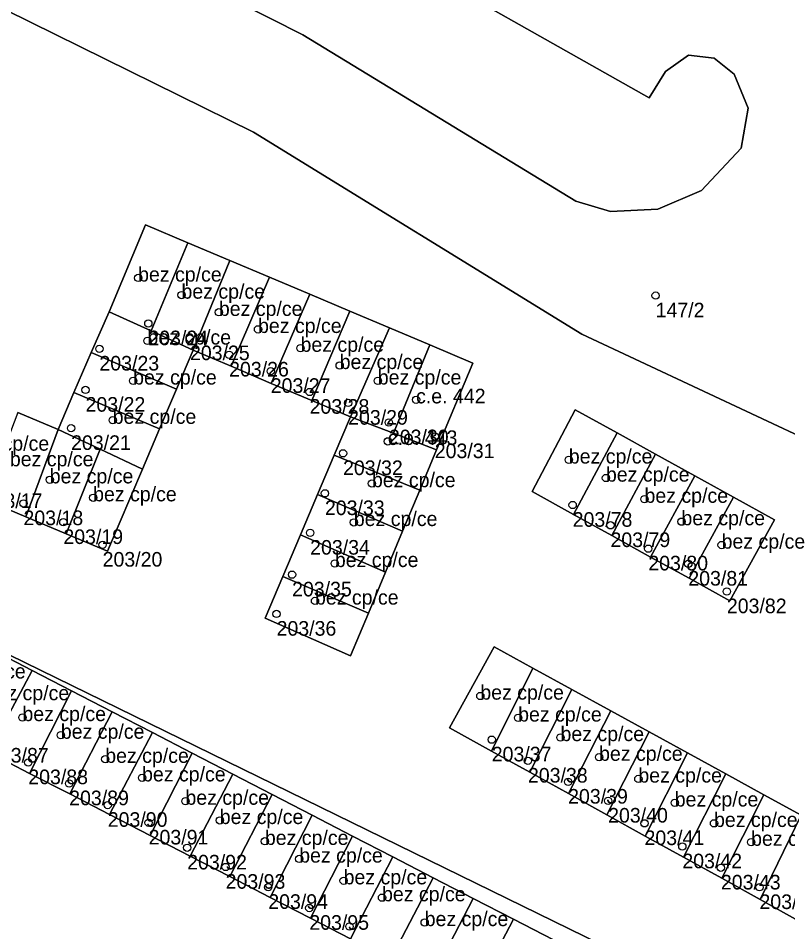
# Model space of a CAD drawing. Extents: x -878211 to -870363, y -1058464 to -1052522.
# Drawn here: x -873670.2 to -873617.5, y -1055843.1 to -1055780.6 of the extents above; entities that cross this region are included whole.
import ezdxf

# ---------------------------------------------------------------- set-up
doc = ezdxf.new("R2010")
doc.units = 0
for name, color, linetype in [('Definiční body', 7, 'Continuous'), ('Polygon budovy', 7, 'Continuous'), ('Polygon parcely', 7, 'Continuous')]:
    doc.layers.add(name, color=color, linetype=linetype)

msp = doc.modelspace()

# ---------------------------------------------------------------- linework, layer by layer
at = {"layer": 'Definiční body'}
for centre in [(-873661.95, -1055798.35994), (-873658.98, -1055799.52994), (-873626.52, -1055799.56994), (-873656.42, -1055800.70994), (-873661.25, -1055801.47994), (-873653.74, -1055801.87994), (-873661.31, -1055802.66994), (-873658.4, -1055802.49994), (-873664.6, -1055803.20994), (-873650.83, -1055803.16994), (-873655.72, -1055803.61994), (-873648.15, -1055804.34994), (-873652.87, -1055804.73994), (-873662.29, -1055805.40994), (-873645.54, -1055805.40994), (-873665.55, -1055806.02994), (-873650.21, -1055806.16994), (-873647.57, -1055806.91994), (-873642.92, -1055806.69994), (-873663.69, -1055808.09994), (-873644.78, -1055808.25994), (-873666.54, -1055808.64994), (-873644.85, -1055809.54994), (-873641.64, -1055809.20994), (-873647.92, -1055810.36994), (-873632.46, -1055810.81994), (-873668, -1055812.17994), (-873629.92, -1055812.05994), (-873645.94, -1055812.43994), (-873665.03, -1055813.40994), (-873649.16, -1055813.10994), (-873669.8, -1055813.79994), (-873632.2, -1055813.90994), (-873627.28, -1055813.50994), (-873667.07, -1055815.08994), (-873647.18, -1055815.09994), (-873629.61, -1055815.29994), (-873624.75, -1055815.04994), (-873650.17, -1055815.81994), (-873664.38, -1055816.63994), (-873627.02, -1055816.89994), (-873622, -1055816.64994), (-873648.48, -1055817.90994), (-873624.28, -1055817.93994), (-873651.41, -1055818.67994), (-873621.64, -1055819.82994), (-873649.84, -1055820.47994), (-873652.47, -1055821.36994), (-873638.52, -1055826.98994), (-873669.87, -1055828.45994), (-873635.93, -1055828.48994), (-873667.24, -1055829.66994), (-873637.74, -1055829.97994), (-873633.03, -1055829.82994), (-873669.47, -1055831.53994), (-873664.2, -1055831.31994), (-873635.26, -1055831.42994), (-873630.39, -1055831.17994), (-873661.68, -1055832.58994), (-873632.51, -1055832.86994), (-873627.7, -1055832.66994), (-873666.67, -1055832.97994), (-873664.03, -1055834.45994), (-873658.71, -1055834.18994), (-873629.77, -1055834.16994), (-873625.21, -1055834.30994), (-873661.23, -1055835.66994), (-873656.36, -1055835.50994), (-873627.28, -1055835.70994), (-873622.52, -1055835.70994), (-873653.27, -1055836.93994), (-873619.98, -1055836.99994), (-873658.59, -1055837.37994), (-873624.69, -1055837.29994), (-873650.92, -1055838.14994), (-873655.96, -1055838.69994), (-873622.05, -1055838.74994), (-873647.88, -1055839.63994), (-873653.04, -1055840.07994), (-873619.41, -1055840.08994), (-873645.25, -1055840.79994), (-873650.23, -1055841.50994), (-873647.48, -1055842.77994), (-873642.33, -1055842.49994)]:
    msp.add_circle(centre, 0.25, dxfattribs=at)
at = {"layer": 'Polygon budovy'}
for points in [[(-873661.45, -1055794.72), (-873663.93, -1055800.67), (-873661.06, -1055801.99), (-873658.55, -1055795.95)], [(-873655.68, -1055797.16), (-873658.55, -1055795.95), (-873661.06, -1055801.99), (-873658.19, -1055803.31)], [(-873658.19, -1055803.31), (-873655.59, -1055804.41), (-873652.95, -1055798.31), (-873655.68, -1055797.16)], [(-873652.95, -1055798.31), (-873655.59, -1055804.41), (-873652.84, -1055805.58), (-873650.2, -1055799.47)], [(-873647.45, -1055800.63), (-873650.2, -1055799.47), (-873652.84, -1055805.58), (-873650.05, -1055806.76)], [(-873663.93, -1055800.67), (-873665.17, -1055803.46), (-873659.33, -1055805.98), (-873658.19, -1055803.31), (-873661.06, -1055801.99)], [(-873647.45, -1055800.63), (-873650.05, -1055806.76), (-873647.42, -1055807.88), (-873644.75, -1055801.77)], [(-873644.75, -1055801.77), (-873647.42, -1055807.88), (-873644.46, -1055809), (-873641.97, -1055802.95)], [(-873639.03, -1055804.19), (-873641.97, -1055802.95), (-873644.46, -1055809), (-873641.51, -1055810.12)], [(-873665.17, -1055803.46), (-873666.35, -1055806.21), (-873660.49, -1055808.7), (-873659.33, -1055805.98)], [(-873666.35, -1055806.21), (-873667.42, -1055808.73), (-873664.54, -1055810.09), (-873661.66, -1055811.46), (-873660.49, -1055808.7)], [(-873670.19, -1055807.58), (-873672.46, -1055813.54), (-873669.64, -1055814.73), (-873667.42, -1055808.73)], [(-873632.02, -1055807.38), (-873634.97, -1055812.98), (-873632.13, -1055814.55), (-873629.16, -1055808.96)], [(-873642.66, -1055812.9), (-873641.51, -1055810.12), (-873644.46, -1055809), (-873647.42, -1055807.88), (-873648.53, -1055810.5)], [(-873669.64, -1055814.73), (-873666.87, -1055815.89), (-873664.54, -1055810.09), (-873667.42, -1055808.73)], [(-873632.13, -1055814.55), (-873629.52, -1055816), (-873626.53, -1055810.42), (-873629.16, -1055808.96)], [(-873664.05, -1055817.07), (-873661.66, -1055811.46), (-873664.54, -1055810.09), (-873666.87, -1055815.89)], [(-873648.53, -1055810.5), (-873649.67, -1055813.19), (-873643.84, -1055815.71), (-873642.66, -1055812.9)], [(-873626.53, -1055810.42), (-873629.52, -1055816), (-873626.86, -1055817.48), (-873623.84, -1055811.91)], [(-873626.86, -1055817.48), (-873624.23, -1055818.93), (-873621.19, -1055813.37), (-873623.84, -1055811.91)], [(-873649.67, -1055813.19), (-873650.84, -1055815.95), (-873645.01, -1055818.52), (-873643.84, -1055815.71)], [(-873621.19, -1055813.37), (-873624.23, -1055818.93), (-873621.44, -1055820.48), (-873618.37, -1055814.93)], [(-873650.84, -1055815.95), (-873652.05, -1055818.8), (-873646.18, -1055821.31), (-873645.01, -1055818.52)], [(-873652.05, -1055818.8), (-873653.26, -1055821.65), (-873647.4, -1055824.24), (-873646.18, -1055821.31)], [(-873671.95, -1055823.83), (-873674.88, -1055829.45), (-873672.19, -1055830.84), (-873669.21, -1055825.24)], [(-873640.63, -1055829.17), (-873637.75, -1055830.76), (-873634.92, -1055825.08), (-873637.58, -1055823.62)], [(-873635.12, -1055832.21), (-873632.25, -1055826.54), (-873634.92, -1055825.08), (-873637.75, -1055830.76)], [(-873672.19, -1055830.84), (-873669.38, -1055832.29), (-873666.51, -1055826.64), (-873669.21, -1055825.24)], [(-873666.51, -1055826.64), (-873669.38, -1055832.29), (-873666.63, -1055833.7), (-873663.73, -1055828.07)], [(-873635.12, -1055832.21), (-873632.48, -1055833.67), (-873629.59, -1055828), (-873632.25, -1055826.54)], [(-873666.63, -1055833.7), (-873663.9, -1055835.11), (-873660.97, -1055829.5), (-873663.73, -1055828.07)], [(-873629.59, -1055828), (-873632.48, -1055833.67), (-873629.86, -1055835.12), (-873626.97, -1055829.44)], [(-873660.97, -1055829.5), (-873663.9, -1055835.11), (-873661.12, -1055836.54), (-873658.25, -1055830.91)], [(-873627.23, -1055836.58), (-873624.34, -1055830.88), (-873626.97, -1055829.44), (-873629.86, -1055835.12)], [(-873658.25, -1055830.91), (-873661.12, -1055836.54), (-873658.38, -1055837.96), (-873655.47, -1055832.34)], [(-873624.34, -1055830.88), (-873627.23, -1055836.58), (-873624.6, -1055838.03), (-873621.72, -1055832.32)], [(-873655.47, -1055832.34), (-873658.38, -1055837.96), (-873655.66, -1055839.36), (-873652.77, -1055833.74)], [(-873624.6, -1055838.03), (-873621.99, -1055839.47), (-873619.1, -1055833.76), (-873621.72, -1055832.32)], [(-873652.77, -1055833.74), (-873655.66, -1055839.36), (-873652.9, -1055840.79), (-873650.03, -1055835.16)], [(-873619.1, -1055833.76), (-873621.99, -1055839.47), (-873619.35, -1055840.93), (-873616.56, -1055835.15)], [(-873650.03, -1055835.16), (-873652.9, -1055840.79), (-873650.15, -1055842.2), (-873647.27, -1055836.59)], [(-873619.35, -1055840.93), (-873616.73, -1055842.38), (-873613.82, -1055836.83), (-873616.56, -1055835.15)], [(-873650.15, -1055842.2), (-873647.4, -1055843.62), (-873644.51, -1055838.01), (-873647.27, -1055836.59)], [(-873644.51, -1055838.01), (-873647.4, -1055843.62), (-873644.67, -1055845.03), (-873641.75, -1055839.44)], [(-873644.67, -1055845.03), (-873641.92, -1055846.44), (-873639.02, -1055840.85), (-873641.75, -1055839.44)], [(-873639.02, -1055840.85), (-873641.92, -1055846.44), (-873639.18, -1055847.86), (-873636.25, -1055842.28)], [(-873639.18, -1055847.86), (-873636.42, -1055849.28), (-873633.5, -1055843.7), (-873636.25, -1055842.28)]]:
    msp.add_lwpolyline(points, close=True, dxfattribs=at)
at = {"layer": 'Polygon parcely'}
for points in [[(-873727.54, -1055764.9), (-873701.49, -1055763.01), (-873677.31, -1055768.23), (-873650.68, -1055781.72), (-873631.98, -1055793.09), (-873629.6, -1055793.81), (-873626.37, -1055793.65), (-873623.37, -1055792.38), (-873620.67, -1055789.46), (-873620.18, -1055786.74), (-873621.13, -1055784.41), (-873622.51, -1055783.31), (-873624.26, -1055783.1), (-873625.85, -1055784.23), (-873626.97, -1055786.02), (-873646.39, -1055775.05), (-873647.65, -1055772.96), (-873668.07, -1055761.4), (-873664.63, -1055755.42), (-873687.25, -1055742.51), (-873702.6, -1055733.82), (-873707.49, -1055731.17), (-873711.91, -1055730.03)], [(-873646.39, -1055775.05), (-873626.97, -1055786.02), (-873625.85, -1055784.23), (-873624.26, -1055783.1), (-873622.51, -1055783.31), (-873621.13, -1055784.41), (-873620.18, -1055786.74), (-873620.67, -1055789.46), (-873623.37, -1055792.38), (-873626.37, -1055793.65), (-873629.6, -1055793.81), (-873631.98, -1055793.09), (-873650.68, -1055781.72), (-873677.31, -1055768.23)], [(-873724.9, -1055771.98), (-873702.07, -1055769.88), (-873679.52, -1055775.79), (-873654.04, -1055788.37), (-873631.57, -1055802.21), (-873615.6, -1055809.7), (-873589.42, -1055824.02), (-873572.66, -1055832.58), (-873532.49, -1055847.79)], [(-873670.19, -1055807.58), (-873667.42, -1055808.73), (-873666.35, -1055806.21), (-873665.17, -1055803.46), (-873663.93, -1055800.67), (-873661.45, -1055794.72), (-873658.55, -1055795.95), (-873655.68, -1055797.16), (-873652.95, -1055798.31), (-873650.2, -1055799.47), (-873647.45, -1055800.63), (-873644.75, -1055801.77), (-873641.97, -1055802.95), (-873639.03, -1055804.19), (-873641.51, -1055810.12), (-873642.66, -1055812.9), (-873643.84, -1055815.71), (-873645.01, -1055818.52), (-873646.18, -1055821.31), (-873647.4, -1055824.24), (-873653.26, -1055821.65), (-873652.05, -1055818.8), (-873650.84, -1055815.95), (-873649.67, -1055813.19), (-873648.53, -1055810.5), (-873647.42, -1055807.88), (-873650.05, -1055806.76), (-873652.84, -1055805.58), (-873655.59, -1055804.41), (-873658.19, -1055803.31), (-873659.33, -1055805.98), (-873660.49, -1055808.7), (-873661.66, -1055811.46), (-873664.05, -1055817.07), (-873666.87, -1055815.89), (-873669.64, -1055814.73), (-873672.46, -1055813.54)], [(-873671.95, -1055823.83), (-873669.21, -1055825.24), (-873666.51, -1055826.64), (-873663.73, -1055828.07), (-873660.97, -1055829.5), (-873658.25, -1055830.91), (-873655.47, -1055832.34), (-873652.77, -1055833.74), (-873650.03, -1055835.16), (-873647.27, -1055836.59), (-873644.51, -1055838.01), (-873641.75, -1055839.44), (-873639.02, -1055840.85), (-873636.25, -1055842.28), (-873633.5, -1055843.7)], [(-873616.73, -1055842.38), (-873619.35, -1055840.93), (-873621.99, -1055839.47), (-873624.6, -1055838.03), (-873627.23, -1055836.58), (-873629.86, -1055835.12), (-873632.48, -1055833.67), (-873635.12, -1055832.21), (-873637.75, -1055830.76), (-873640.63, -1055829.17), (-873637.58, -1055823.62), (-873634.92, -1055825.08), (-873632.25, -1055826.54), (-873629.59, -1055828), (-873626.97, -1055829.44), (-873624.34, -1055830.88), (-873621.72, -1055832.32), (-873619.1, -1055833.76), (-873616.56, -1055835.15)], [(-873647.4, -1055843.62), (-873650.15, -1055842.2), (-873652.9, -1055840.79), (-873655.66, -1055839.36), (-873658.38, -1055837.96), (-873661.12, -1055836.54), (-873663.9, -1055835.11), (-873666.63, -1055833.7), (-873669.38, -1055832.29), (-873672.19, -1055830.84)]]:
    msp.add_lwpolyline(points, dxfattribs=at)
for points in [[(-873597.32, -1055860.12), (-873588.63, -1055857.43), (-873571.01, -1055846.23), (-873572.66, -1055832.58), (-873589.42, -1055824.02), (-873615.6, -1055809.7), (-873631.57, -1055802.21), (-873654.04, -1055788.37), (-873679.52, -1055775.79), (-873702.07, -1055769.88), (-873724.9, -1055771.98), (-873722.79, -1055780.85), (-873719.38, -1055801.1), (-873680.36, -1055819.48)], [(-873661.06, -1055801.99), (-873658.55, -1055795.95), (-873661.45, -1055794.72), (-873663.93, -1055800.67)], [(-873658.19, -1055803.31), (-873655.68, -1055797.16), (-873658.55, -1055795.95), (-873661.06, -1055801.99)], [(-873655.59, -1055804.41), (-873652.95, -1055798.31), (-873655.68, -1055797.16), (-873658.19, -1055803.31)], [(-873650.2, -1055799.47), (-873652.95, -1055798.31), (-873655.59, -1055804.41), (-873652.84, -1055805.58)], [(-873650.05, -1055806.76), (-873647.45, -1055800.63), (-873650.2, -1055799.47), (-873652.84, -1055805.58)], [(-873663.93, -1055800.67), (-873665.17, -1055803.46), (-873659.33, -1055805.98), (-873658.19, -1055803.31), (-873661.06, -1055801.99)], [(-873644.75, -1055801.77), (-873647.45, -1055800.63), (-873650.05, -1055806.76), (-873647.42, -1055807.88)], [(-873636.76, -1055866.47), (-873629.99, -1055867.31), (-873597.32, -1055860.12), (-873680.36, -1055819.48), (-873719.38, -1055801.1), (-873709.12, -1055839.58), (-873701.91, -1055861.01), (-873691.62, -1055888.34), (-873681.56, -1055883.48)], [(-873641.97, -1055802.95), (-873644.75, -1055801.77), (-873647.42, -1055807.88), (-873644.46, -1055809)], [(-873644.46, -1055809), (-873641.51, -1055810.12), (-873639.03, -1055804.19), (-873641.97, -1055802.95)], [(-873665.17, -1055803.46), (-873666.35, -1055806.21), (-873660.49, -1055808.7), (-873659.33, -1055805.98)], [(-873660.49, -1055808.7), (-873666.35, -1055806.21), (-873667.42, -1055808.73), (-873664.54, -1055810.09), (-873661.66, -1055811.46)], [(-873667.42, -1055808.73), (-873670.19, -1055807.58), (-873672.46, -1055813.54), (-873669.64, -1055814.73)], [(-873629.16, -1055808.96), (-873632.02, -1055807.38), (-873634.97, -1055812.98), (-873632.13, -1055814.55)], [(-873621.44, -1055820.48), (-873624.23, -1055818.93), (-873626.86, -1055817.48), (-873629.52, -1055816), (-873632.13, -1055814.55), (-873634.97, -1055812.98), (-873632.02, -1055807.38), (-873629.16, -1055808.96), (-873626.53, -1055810.42), (-873623.84, -1055811.91), (-873621.19, -1055813.37), (-873618.37, -1055814.93)], [(-873641.51, -1055810.12), (-873644.46, -1055809), (-873647.42, -1055807.88), (-873648.53, -1055810.5), (-873642.66, -1055812.9)], [(-873664.54, -1055810.09), (-873667.42, -1055808.73), (-873669.64, -1055814.73), (-873666.87, -1055815.89)], [(-873629.52, -1055816), (-873626.53, -1055810.42), (-873629.16, -1055808.96), (-873632.13, -1055814.55)], [(-873664.54, -1055810.09), (-873666.87, -1055815.89), (-873664.05, -1055817.07), (-873661.66, -1055811.46)], [(-873643.84, -1055815.71), (-873642.66, -1055812.9), (-873648.53, -1055810.5), (-873649.67, -1055813.19)], [(-873623.84, -1055811.91), (-873626.53, -1055810.42), (-873629.52, -1055816), (-873626.86, -1055817.48)], [(-873624.23, -1055818.93), (-873621.19, -1055813.37), (-873623.84, -1055811.91), (-873626.86, -1055817.48)], [(-873645.01, -1055818.52), (-873643.84, -1055815.71), (-873649.67, -1055813.19), (-873650.84, -1055815.95)], [(-873624.23, -1055818.93), (-873621.44, -1055820.48), (-873618.37, -1055814.93), (-873621.19, -1055813.37)], [(-873646.18, -1055821.31), (-873645.01, -1055818.52), (-873650.84, -1055815.95), (-873652.05, -1055818.8)], [(-873652.05, -1055818.8), (-873653.26, -1055821.65), (-873647.4, -1055824.24), (-873646.18, -1055821.31)], [(-873669.21, -1055825.24), (-873671.95, -1055823.83), (-873674.88, -1055829.45), (-873672.19, -1055830.84)], [(-873637.75, -1055830.76), (-873634.92, -1055825.08), (-873637.58, -1055823.62), (-873640.63, -1055829.17)], [(-873632.25, -1055826.54), (-873634.92, -1055825.08), (-873637.75, -1055830.76), (-873635.12, -1055832.21)], [(-873669.38, -1055832.29), (-873666.51, -1055826.64), (-873669.21, -1055825.24), (-873672.19, -1055830.84)], [(-873663.73, -1055828.07), (-873666.51, -1055826.64), (-873669.38, -1055832.29), (-873666.63, -1055833.7)], [(-873632.48, -1055833.67), (-873629.59, -1055828), (-873632.25, -1055826.54), (-873635.12, -1055832.21)], [(-873663.9, -1055835.11), (-873660.97, -1055829.5), (-873663.73, -1055828.07), (-873666.63, -1055833.7)], [(-873629.86, -1055835.12), (-873626.97, -1055829.44), (-873629.59, -1055828), (-873632.48, -1055833.67)], [(-873661.12, -1055836.54), (-873658.25, -1055830.91), (-873660.97, -1055829.5), (-873663.9, -1055835.11)], [(-873627.23, -1055836.58), (-873624.34, -1055830.88), (-873626.97, -1055829.44), (-873629.86, -1055835.12)], [(-873655.47, -1055832.34), (-873658.25, -1055830.91), (-873661.12, -1055836.54), (-873658.38, -1055837.96)], [(-873621.72, -1055832.32), (-873624.34, -1055830.88), (-873627.23, -1055836.58), (-873624.6, -1055838.03)], [(-873655.66, -1055839.36), (-873652.77, -1055833.74), (-873655.47, -1055832.34), (-873658.38, -1055837.96)], [(-873621.99, -1055839.47), (-873619.1, -1055833.76), (-873621.72, -1055832.32), (-873624.6, -1055838.03)], [(-873652.9, -1055840.79), (-873650.03, -1055835.16), (-873652.77, -1055833.74), (-873655.66, -1055839.36)], [(-873621.99, -1055839.47), (-873619.35, -1055840.93), (-873616.56, -1055835.15), (-873619.1, -1055833.76)], [(-873647.27, -1055836.59), (-873650.03, -1055835.16), (-873652.9, -1055840.79), (-873650.15, -1055842.2)], [(-873613.82, -1055836.83), (-873616.56, -1055835.15), (-873619.35, -1055840.93), (-873616.73, -1055842.38)], [(-873647.4, -1055843.62), (-873644.51, -1055838.01), (-873647.27, -1055836.59), (-873650.15, -1055842.2)], [(-873641.75, -1055839.44), (-873644.51, -1055838.01), (-873647.4, -1055843.62), (-873644.67, -1055845.03)], [(-873641.92, -1055846.44), (-873639.02, -1055840.85), (-873641.75, -1055839.44), (-873644.67, -1055845.03)], [(-873636.25, -1055842.28), (-873639.02, -1055840.85), (-873641.92, -1055846.44), (-873639.18, -1055847.86)], [(-873636.42, -1055849.28), (-873633.5, -1055843.7), (-873636.25, -1055842.28), (-873639.18, -1055847.86)]]:
    msp.add_lwpolyline(points, close=True, dxfattribs=at)

# ---------------------------------------------------------------- texts
at = {"layer": 'Definiční body'}
for s, p in [('bez cp/ce', (-873661.95, -1055798.61)), ('bez cp/ce', (-873658.98, -1055799.78)), ('bez cp/ce', (-873656.42, -1055800.96)), ('147/2', (-873626.52, -1055801.059)), ('bez cp/ce', (-873653.74, -1055802.129)), ('bez cp/ce', (-873661.31, -1055802.919)), ('203/24', (-873661.25, -1055802.969)), ('bez cp/ce', (-873650.83, -1055803.419)), ('203/25', (-873658.4, -1055803.989)), ('203/23', (-873664.6, -1055804.699)), ('bez cp/ce', (-873648.15, -1055804.6)), ('203/26', (-873655.72, -1055805.109)), ('bez cp/ce', (-873662.29, -1055805.659)), ('bez cp/ce', (-873645.54, -1055805.659)), ('203/27', (-873652.87, -1055806.229)), ('c.e. 442', (-873642.92, -1055806.95)), ('203/22', (-873665.55, -1055807.519)), ('203/28', (-873650.21, -1055807.659)), ('bez cp/ce', (-873663.69, -1055808.35)), ('203/29', (-873647.57, -1055808.409)), ('c.e. 443', (-873644.85, -1055809.8)), ('203/30', (-873644.78, -1055809.749)), ('bez cp/ce', (-873673.76, -1055810.19)), ('203/21', (-873666.54, -1055810.139)), ('203/31', (-873641.64, -1055810.699)), ('bez cp/ce', (-873632.46, -1055811.07)), ('bez cp/ce', (-873670.73, -1055811.26)), ('203/32', (-873647.92, -1055811.859)), ('bez cp/ce', (-873629.92, -1055812.31)), ('bez cp/ce', (-873668, -1055812.429)), ('bez cp/ce', (-873645.94, -1055812.69)), ('bez cp/ce', (-873665.03, -1055813.659)), ('203/17', (-873672.59, -1055814.119)), ('bez cp/ce', (-873627.28, -1055813.76)), ('203/33', (-873649.16, -1055814.599)), ('203/18', (-873669.8, -1055815.289)), ('bez cp/ce', (-873647.18, -1055815.35)), ('203/78', (-873632.2, -1055815.399)), ('bez cp/ce', (-873624.75, -1055815.3)), ('203/19', (-873667.07, -1055816.579)), ('203/79', (-873629.61, -1055816.789)), ('203/34', (-873650.17, -1055817.309)), ('bez cp/ce', (-873622, -1055816.899)), ('203/20', (-873664.38, -1055818.129)), ('bez cp/ce', (-873648.48, -1055818.159)), ('203/80', (-873627.02, -1055818.389)), ('203/81', (-873624.28, -1055819.429)), ('203/35', (-873651.41, -1055820.169)), ('bez cp/ce', (-873649.84, -1055820.73)), ('203/82', (-873621.64, -1055821.319)), ('203/36', (-873652.47, -1055822.859)), ('bez cp/ce', (-873675.37, -1055825.79)), ('bez cp/ce', (-873672.39, -1055827.28)), ('bez cp/ce', (-873638.52, -1055827.24)), ('bez cp/ce', (-873669.87, -1055828.71)), ('bez cp/ce', (-873635.93, -1055828.74)), ('bez cp/ce', (-873667.24, -1055829.919)), ('bez cp/ce', (-873633.03, -1055830.08)), ('203/87', (-873672.16, -1055831.549)), ('bez cp/ce', (-873664.2, -1055831.57)), ('203/37', (-873637.74, -1055831.469)), ('bez cp/ce', (-873630.39, -1055831.429)), ('203/88', (-873669.47, -1055833.029)), ('bez cp/ce', (-873661.68, -1055832.84)), ('203/38', (-873635.26, -1055832.919)), ('bez cp/ce', (-873627.7, -1055832.919)), ('203/89', (-873666.67, -1055834.469)), ('bez cp/ce', (-873658.71, -1055834.44)), ('203/39', (-873632.51, -1055834.359)), ('bez cp/ce', (-873625.21, -1055834.56)), ('203/90', (-873664.03, -1055835.949)), ('bez cp/ce', (-873656.36, -1055835.76)), ('203/40', (-873629.77, -1055835.659)), ('bez cp/ce', (-873622.52, -1055835.96)), ('203/91', (-873661.23, -1055837.159)), ('bez cp/ce', (-873653.27, -1055837.19)), ('203/41', (-873627.28, -1055837.199)), ('bez cp/ce', (-873619.98, -1055837.25)), ('bez cp/ce', (-873650.92, -1055838.399)), ('203/92', (-873658.59, -1055838.869)), ('203/42', (-873624.69, -1055838.789)), ('bez cp/ce', (-873647.88, -1055839.889)), ('203/93', (-873655.96, -1055840.189)), ('203/43', (-873622.05, -1055840.239)), ('bez cp/ce', (-873645.25, -1055841.05)), ('203/94', (-873653.04, -1055841.569)), ('203/44', (-873619.41, -1055841.579)), ('203/95', (-873650.23, -1055842.999)), ('bez cp/ce', (-873642.33, -1055842.75))]:
    msp.add_text(s, height=0.999996, dxfattribs=at).set_placement(p)

doc.saveas('drawing.dxf')
